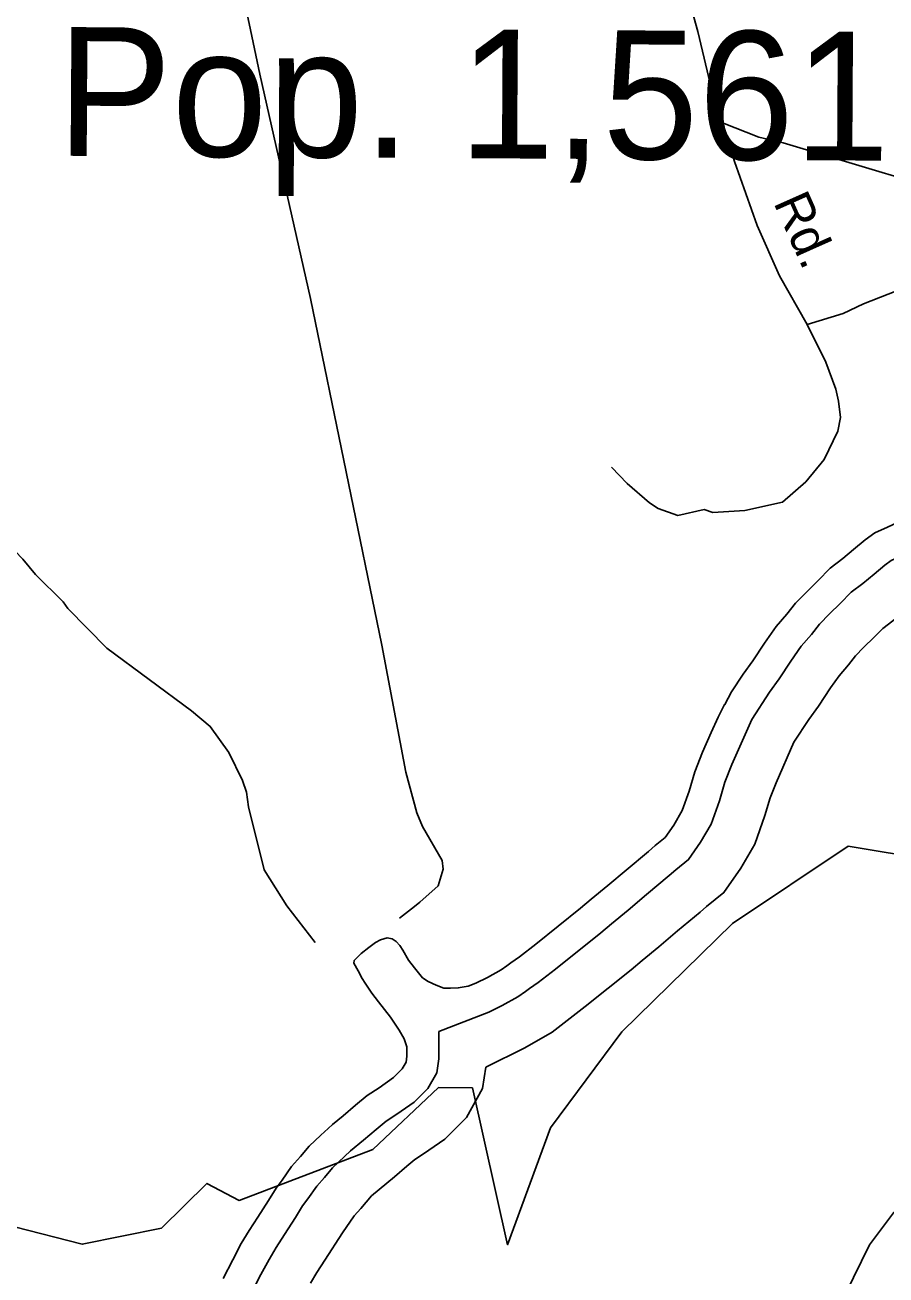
# Model space of a CAD drawing. Extents: x 2104537 to 2336408, y 34176 to 229611.
# Drawn here: x 2129867 to 2131638, y 48062 to 50635 of the extents above; entities that cross this region are included whole.
import ezdxf

# ---------------------------------------------------------------- set-up
doc = ezdxf.new("R2010")
doc.units = 0
for name, color, linetype in [('Exist Boundary Political City Limit New', 7, 'Continuous'), ('Exist Civil Demographics City Label', 7, 'Continuous'), ('Exist Hydrographic Buffer Line', 7, 'Continuous'), ('Exist Hydrographic River Shore', 7, 'Continuous'), ('Exist Road Non-System Type 51', 7, 'Continuous'), ('Exist Road Non-System Type 51 Label', 7, 'Continuous'), ('Map Preparation Boundary City Limit Buffer Line', 7, 'Continuous')]:
    doc.layers.add(name, color=color, linetype=linetype)

msp = doc.modelspace()

# ---------------------------------------------------------------- linework, layer by layer
at = {"layer": 'Exist Boundary Political City Limit New'}
msp.add_lwpolyline([(2131903.5, 48887.9), (2131560.2, 48944.8), (2131322.5, 48786), (2131094.8, 48562.6), (2130947.8, 48365.4), (2130859.5, 48124.6), (2130787.2, 48447.4), (2130717.5, 48448.1), (2130582, 48320.5), (2130307, 48215.7), (2130241, 48250.7), (2130147.2, 48158.7), (2129984.2, 48125.5), (2129845.2, 48161.6)], dxfattribs=at)
at = {"layer": 'Exist Hydrographic Buffer Line'}
for points in [[(2131362, 49205.4), (2131398.3, 49261.6), (2131418.5, 49289), (2131442.5, 49325.8), (2131464, 49356.3), (2131485, 49380.8), (2131501.4, 49401.7), (2131522.4, 49422.9), (2131544.3, 49444.6), (2131567, 49467.4), (2131590.8, 49485.6), (2131613.8, 49505), (2131635.9, 49523.3), (2131649, 49532.7), (2131668.9, 49541.9), (2131688.3, 49550.8), (2131706.3, 49557.2), (2131729.5, 49564.4)], [(2131449, 49158.6), (2131479.4, 49205.7), (2131499.4, 49232.9), (2131524, 49270.6), (2131541.7, 49295.8), (2131561, 49318.3), (2131575.4, 49336.5), (2131592.1, 49353.5), (2131613.7, 49374.9), (2131632, 49393.2), (2131652.5, 49408.8), (2131677, 49429.5), (2131696.1, 49445.3), (2131698.9, 49447.3), (2131709.9, 49452.5), (2131725.3, 49459.5), (2131737.5, 49463.8), (2131763.9, 49472.1)], [(2130896.5, 48645.5), (2130904.6, 48651.8), (2130922.8, 48664), (2130958.5, 48691.9), (2131051.5, 48766.4), (2131073.8, 48785.3), (2131107.9, 48813.2), (2131145.8, 48845.5), (2131192.1, 48884.2), (2131205.6, 48896), (2131232.1, 48917.2), (2131256.8, 48952.9), (2131278.9, 48990.4), (2131295.5, 49038), (2131307, 49076.5), (2131321.4, 49112.8), (2131362, 49205.4)], [(2130951.6, 48561.7), (2131019.6, 48614.7), (2131114.1, 48690.4), (2131136.8, 48709.6), (2131171, 48737.7), (2131209.3, 48770.3), (2131256, 48809.3), (2131268.7, 48820.4), (2131304.9, 48849.4), (2131339.7, 48899.8), (2131368.7, 48948.8), (2131389.1, 49007.8), (2131400, 49044.2), (2131412.2, 49074.9), (2131449, 49158.6)], [(2130718.3, 48563.3), (2130821, 48603), (2130848.8, 48616.8), (2130881, 48634.9), (2130896.5, 48645.5)], [(2130536.5, 48317.5), (2130563.4, 48339.9), (2130589, 48361.6), (2130609.9, 48379), (2130631.8, 48393.4), (2130667.3, 48417.9), (2130695.6, 48446.2), (2130713.7, 48478.4), (2130718.1, 48507.1), (2130718.3, 48563.3)], [(2130815.1, 48490.1), (2130894.8, 48529.7), (2130951.6, 48561.7)], [(2130579.3, 48225.1), (2130626.7, 48264.5), (2130652.3, 48286.2), (2130668.5, 48299.7), (2130686.9, 48311.8), (2130730.6, 48342), (2130774.8, 48386.2), (2130808.2, 48445.8), (2130815.1, 48490.1)], [(2130423, 48180.3), (2130437.8, 48204.3), (2130448.8, 48218.9), (2130466.8, 48244.8), (2130483.1, 48263.1), (2130499, 48282.5), (2130536.5, 48317.5)], [(2131768.9, 48268.3), (2131653.5, 48190.4), (2131604.2, 48124.1), (2131555, 48023.5), (2131542.5, 47971.2), (2131534.9, 47907.2), (2131539.5, 47838.9), (2131579.6, 47742), (2131653.4, 47677.8), (2131714.2, 47646.5), (2131757.6, 47629.9), (2131831.5, 47612.7), (2131910.1, 47504.4), (2132094.3, 47445.8), (2132097.8, 47364.5), (2132126.1, 47295.2), (2132161.9, 47246.7), (2132205.3, 47204)], [(2130520, 48148.9), (2130544.2, 48183.8), (2130557.9, 48199.1), (2130579.3, 48225.1)], [(2130333.5, 48027), (2130352.1, 48063.1), (2130368.7, 48094.3), (2130383.7, 48119), (2130400.7, 48145.7), (2130423, 48180.3)], [(2130454.3, 48045.6), (2130467.3, 48067.1), (2130483.5, 48092.5), (2130520, 48148.9)]]:
    msp.add_lwpolyline(points, dxfattribs=at)
at = {"layer": 'Exist Hydrographic River Shore'}
for points in [[(2131306.3, 49236.3), (2131306.7, 49236.3), (2131320.6, 49262.3), (2131344.3, 49298.9), (2131364.5, 49326.4), (2131388.2, 49362.7), (2131412.1, 49396.7), (2131434.3, 49422.5), (2131452.1, 49445.1), (2131475.9, 49469.3), (2131498, 49491.1), (2131523.7, 49516.9), (2131549.7, 49536.7), (2131571.7, 49555.3), (2131595.7, 49575.2), (2131615.7, 49589.6), (2131641.5, 49601.6), (2131663.7, 49611.6), (2131685.5, 49619.4), (2131698.4, 49623.4)], [(2130857.9, 48698.6), (2130866.2, 48705), (2130884.2, 48717.1), (2130917.8, 48743.4), (2131009.8, 48817.1), (2131031.8, 48835.7), (2131065.8, 48863.6), (2131103.5, 48895.7), (2131149.6, 48934.2), (2131163.6, 48946.3), (2131183.6, 48962.4), (2131201.5, 48988.3), (2131219.1, 49018.1), (2131233, 49058.2), (2131244.9, 49098), (2131260.8, 49138.1), (2131278.6, 49178.7), (2131292.7, 49210.3), (2131306.3, 49236.3)], [(2130490.2, 48363.8), (2130499.2, 48371.8), (2130521.2, 48390.1), (2130546.9, 48411.9), (2130570.9, 48431.8), (2130595.1, 48447.7), (2130625.1, 48468.5), (2130642.8, 48486.2), (2130650.6, 48500.2), (2130652.5, 48512.3), (2130652.5, 48532), (2130646.6, 48548.5), (2130636.8, 48566.1), (2130618.6, 48592.7), (2130594.3, 48624.3), (2130580.2, 48642.6), (2130566.5, 48662.6), (2130560.4, 48672.5), (2130552.2, 48688.1), (2130543.3, 48704), (2130544.1, 48709.6), (2130548.1, 48713.8), (2130558.2, 48724.1), (2130574.1, 48736.2), (2130588.1, 48746.5), (2130598.1, 48752.2), (2130611.9, 48755.9), (2130622.1, 48754), (2130630.1, 48748.3), (2130637.9, 48740.6), (2130644.2, 48730.6), (2130656, 48710.1), (2130668.2, 48694.1), (2130684.2, 48674.1), (2130696.2, 48666.6), (2130712.4, 48658.8), (2130728.4, 48652.9), (2130742.2, 48652.6), (2130758.2, 48653), (2130778.3, 48656.8), (2130794.5, 48663.1), (2130818.1, 48674.8), (2130846.3, 48690.6), (2130857.9, 48698.6)], [(2130367.5, 48215.2), (2130383.4, 48241.2), (2130395.6, 48257.3), (2130415.1, 48285.5), (2130433.3, 48305.8), (2130451.1, 48327.5), (2130475.1, 48350), (2130490.2, 48363.8)], [(2130274.2, 48055.3), (2130294, 48093.6), (2130311.7, 48126.7), (2130327.9, 48153.7), (2130345.5, 48181.2), (2130367.5, 48215.2)]]:
    msp.add_lwpolyline(points, dxfattribs=at)
at = {"layer": 'Exist Road Non-System Type 51'}
msp.add_line((2130668.2, 48820.8), (2130637.3, 48797), dxfattribs=at)
for points in [[(2131033.4, 51530.9), (2131080, 51377.1), (2131186.4, 50875.6), (2131229, 50701.6), (2131251.4, 50621.7), (2131286, 50474), (2131302.2, 50434), (2131326.6, 50354.2), (2131373.3, 50222.3), (2131419.5, 50118.7), (2131476, 50018.9)], [(2130147.6, 51489), (2130168, 51406.9), (2130182.3, 51329.2), (2130350, 50533.8), (2130453.9, 50072.4), (2130600.9, 49358.8), (2130650, 49097.4), (2130672.7, 49013.3), (2130684.6, 48985.5), (2130724.9, 48915.4), (2130726.9, 48897.7), (2130717, 48863.4), (2130679.3, 48829.4), (2130668.2, 48820.8)], [(2131918.1, 50906.8), (2131836.4, 50856.5), (2131686.6, 50777.7), (2131685, 50699.6), (2131710.6, 50307.7), (2131426.5, 50392.6), (2131376.5, 50404.4), (2131302.2, 50434)], [(2132173, 50275.8), (2131991.3, 50211), (2131845.4, 50152.5), (2131747.7, 50121.9), (2131592, 50061.3), (2131549.9, 50041.1), (2131476, 50018.9)], [(2131476, 50018.9), (2131514.5, 49941), (2131534.8, 49885.2), (2131540.9, 49861.1), (2131544.8, 49827.2), (2131539, 49799.1), (2131511.3, 49740.9), (2131473.3, 49694.7), (2131425.6, 49652.7), (2131347.9, 49636.1), (2131281.8, 49631.8), (2131263.9, 49637.7), (2131209.8, 49625.7), (2131169.8, 49639.6), (2131151.6, 49651.4), (2131105.5, 49691.3), (2131073.3, 49725.1)], [(2130463.8, 48746.3), (2130405.5, 48822.2), (2130359, 48895.9), (2130326.4, 49025.9), (2130322.4, 49055.8), (2130314.3, 49079.9), (2130285.9, 49137.5), (2130247.6, 49191.4), (2130209.5, 49223.3), (2130035.1, 49352.4), (2129954.7, 49434), (2129944.8, 49448), (2129888.4, 49503.9), (2129862.1, 49535.9), (2129811.9, 49587.4), (2129780, 49617.5), (2129721.8, 49662.9), (2129651.5, 49722.7)]]:
    msp.add_lwpolyline(points, dxfattribs=at)
at = {"layer": 'Map Preparation Boundary City Limit Buffer Line'}
msp.add_lwpolyline([(2131903.5, 48887.9), (2131560.2, 48944.8), (2131322.5, 48786), (2131094.8, 48562.6), (2130947.8, 48365.4), (2130859.5, 48124.6), (2130787.2, 48447.4), (2130717.5, 48448.1), (2130582, 48320.5), (2130307, 48215.7), (2130241, 48250.7), (2130147.2, 48158.7), (2129984.2, 48125.5), (2129845.2, 48161.6)], dxfattribs=at)

# ---------------------------------------------------------------- texts
at = {"layer": 'Exist Civil Demographics City Label'}
msp.add_text('Pop. 1,561', height=265, rotation=359.6583, dxfattribs=at).set_placement((2129931.4, 50366))
at = {"layer": 'Exist Road Non-System Type 51 Label'}
msp.add_text('Rd.', height=75, rotation=294.05, dxfattribs=at).set_placement((2131405.9, 50270))

doc.saveas('drawing.dxf')
